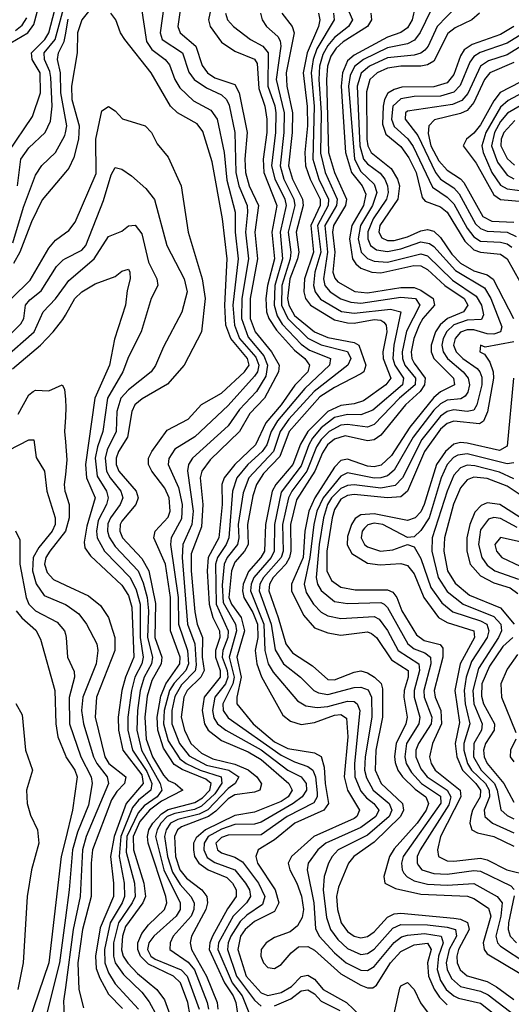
# Model space of a CAD drawing. Header units: inches. Extents: x 501365 to 657855, y 482276 to 547543.
# Tile 673 of 957: x 589862 to 591343, y 530965 to 533930. Entities that reach past the tile are written whole.
import ezdxf

# ---------------------------------------------------------------- set-up
doc = ezdxf.new("R2010")
doc.units = ezdxf.units.IN
doc.header["$MEASUREMENT"] = 0
doc.layers.add('A5583', color=7, linetype='Continuous')
doc.layers.add('A5593', color=7, linetype='Continuous')

msp = doc.modelspace()

# ---------------------------------------------------------------- linework, layer by layer
at = {"layer": 'A5583', "color": 5}
for points, elevation in [([(589819.1, 533850), (589886.8, 533890), (589904.7, 533915.3), (589941.6, 534050)], 3220), ([(589827.4, 533530), (589901.4, 533638.6), (589925.6, 533710), (589924.6, 533770), (589900.3, 533810), (589897.6, 533830), (589938.1, 533870), (589950.4, 533890), (589986.8, 534030)], 3180), ([(589856.3, 533430), (589866.2, 533510), (589890, 533544.4), (589939.1, 533590), (589955.6, 533624.4), (589959.8, 533670), (589956.2, 533756.2), (589953.6, 533773.6), (589936.7, 533810), (589936.5, 533830), (589969.5, 533870.5), (590000, 533984.8)], 3160), ([(589850, 533897.3), (589870, 533913.8), (589884.2, 533935.8)], 3240), ([(590000, 533632.7), (589986.3, 533710), (589985.5, 533770), (589976.6, 533810), (589979.4, 533830), (589996.1, 533863.9), (590000, 533884.9)], 3140), ([(589842, 533258), (589874.3, 533365.7), (589910, 533462.1), (589929.5, 533490.5), (589970.4, 533529.6), (589998.6, 533581.4), (590000, 533588.9)], 3140), ([(590000, 533470.5), (589930, 533387.5), (589898.3, 533321.7), (589863.2, 533230), (589843.9, 533196.1)], 3120), ([(589838, 533090), (589894.2, 533145.8), (589950, 533242), (589970, 533266.2), (590000, 533287.8)], 3080), ([(589810, 532958), (589866.2, 533013.8), (589874.7, 533030), (589879.9, 533070), (589893.4, 533086.6), (589927, 533113), (589972.9, 533187.1), (589992.9, 533207.1), (590000, 533210.7)], 3060), ([(589814.6, 532910), (589905.9, 532990), (589933.4, 533050), (589970, 533089), (590000, 533130.7)], 3040), ([(589841.1, 532878.9), (589925.3, 532950), (589963.6, 532990), (589992.5, 533027.5), (590000, 533040.5)], 3020), ([(589857.6, 532742.4), (589890, 532800.1), (589903.2, 532810), (589910, 532814.2), (589950, 532812.2), (589990, 532830.2), (589997.8, 532817.8), (590000, 532786.7)], 2980), ([(590000, 532733.3), (589997.3, 532690), (590000, 532658.6)], 2980), ([(589830, 532633.2), (589890, 532665.2), (589905.2, 532665.2), (589911.6, 532611.6), (589937.6, 532570), (589944.6, 532510), (589969.7, 532430), (589968.9, 532410), (589960, 532390), (589919.9, 532340.1), (589902.9, 532310), (589901.5, 532270), (589911.6, 532231.6), (589936.1, 532196.1), (590000, 532168.5)], 2960), ([(590000, 532559.9), (589996.9, 532530), (589998.6, 532510), (590000, 532505.6)], 2980), ([(589850, 532390.4), (589863.3, 532363.4), (589862.9, 532290), (589881.6, 532190), (589890, 532170.1), (589910, 532150.1), (589975.8, 532115.8), (589997, 532090), (590000, 532079.5)], 2940), ([(590000, 532389.3), (589953.3, 532330), (589941.7, 532310), (589937.6, 532290), (589944.9, 532264.9), (589963.9, 532243.9), (590000, 532227.3)], 2980), ([(589852.1, 532150), (589868.9, 532128.9), (589911.3, 532091.3), (589924.9, 532064.9), (589968.1, 531910), (589971.4, 531810), (589977.5, 531770), (590000, 531714.1)], 2920), ([(589850.6, 531870.6), (589870, 531836.4), (589880.1, 531730), (589901.1, 531670), (589882.5, 531610), (589885, 531570), (589894.8, 531534.8), (589916.5, 531490), (589920.1, 531450), (589898.3, 531370), (589884.5, 531290), (589873.3, 531090), (589856.8, 531010)], 2880), ([(590000, 531461.6), (589987.5, 531410), (589950.2, 531090), (589889.5, 530910), (589884.8, 530884.8), (589891.4, 530851.4), (589910, 530833.6), (589950, 530815.1), (590000, 530803.4)], 2920), ([(590000, 531225.5), (589982.2, 531090), (589936.7, 530910), (589938.1, 530890), (589950.1, 530870), (589986.7, 530846.7), (590000, 530843.3)], 2940), ([(590000, 531015.4), (589994.4, 530974.4), (589996.2, 530930), (590000, 530914.9)], 2960)]:
    msp.add_lwpolyline(points, dxfattribs=dict(at, elevation=elevation))
at = {"layer": 'A5593', "color": 5}
for points, elevation in [([(590456.1, 534050), (590431, 533930), (590436.4, 533910), (590470, 533862.4), (590510, 533834.9), (590570, 533811.1), (590577.6, 533797.6), (590583, 533723), (590600.2, 533670), (590606.9, 533630), (590606.7, 533590), (590595.6, 533510), (590597.9, 533470), (590637.2, 533370), (590622.2, 533290), (590630, 533210), (590608.6, 533130), (590603.8, 533090), (590606, 533050), (590612.7, 533030), (590635.3, 532995.3), (590690, 532934.8), (590720.8, 532910), (590734.9, 532890), (590730, 532870), (590690.6, 532829.4), (590649.7, 532770.3), (590604.1, 532715.9), (590572.8, 532650), (590509.9, 532590.1), (590478, 532550), (590471.6, 532530), (590472.5, 532470), (590462.3, 532370), (590429.6, 532310), (590426.6, 532270), (590433.4, 532170), (590444.1, 532130), (590464.3, 532090), (590465.2, 532070), (590452.6, 532030), (590451.8, 532010), (590465.7, 531970), (590466.3, 531950), (590418.4, 531890), (590412.4, 531850), (590419.1, 531810), (590430.3, 531790), (590470, 531759.7), (590550, 531725.6), (590590, 531701.8), (590672.9, 531630), (590683.1, 531610), (590670.8, 531590), (590650, 531575.2), (590570, 531543.8), (590510, 531533.6), (590422.2, 531490), (590393.4, 531466.6), (590386.2, 531450), (590385.4, 531430), (590388.9, 531410), (590401.6, 531390), (590430, 531370.2), (590486.4, 531346.4), (590503.1, 531330), (590514.2, 531310), (590514, 531290), (590487.8, 531252.2), (590443.5, 531170), (590434.9, 531150), (590433.4, 531130), (590479.6, 531030), (590505.1, 530990), (590513.7, 530970), (590522.1, 530910)], 3220), ([(590356.1, 534030), (590339.1, 533910), (590345.7, 533890), (590392.6, 533850), (590411.6, 533791.6), (590428.3, 533770), (590450, 533755.4), (590510, 533734.6), (590523.8, 533710), (590547.4, 533590), (590540.9, 533510), (590542.9, 533470), (590553.7, 533430), (590581.2, 533370), (590570.2, 533290), (590578.1, 533210), (590556.3, 533090), (590556.4, 533030), (590571.5, 532990), (590620.3, 532930), (590643.4, 532890), (590641.9, 532870), (590599.3, 532790), (590555.8, 532744.2), (590524.3, 532690), (590435.8, 532604.2), (590411.2, 532570), (590406.2, 532550), (590413.7, 532470), (590410, 532403.1), (590378.8, 532321.2), (590378.9, 532270), (590390, 532146.9), (590396.7, 532110), (590413.3, 532070), (590412.1, 532010), (590418.3, 531970), (590407.9, 531950), (590367, 531910), (590356.7, 531890), (590349, 531830), (590358.4, 531790), (590378.2, 531750), (590410, 531721.6), (590443.7, 531703.7), (590510, 531687.7), (590550, 531670.8), (590576.8, 531650), (590590.9, 531629.1), (590585.3, 531610), (590570, 531603.7), (590510, 531595.8), (590490, 531584.1), (590453.6, 531546.4), (590430.9, 531530), (590350, 531499.5), (590337.3, 531490), (590328.2, 531470), (590331.4, 531410), (590344.9, 531370), (590365.1, 531345.1), (590411, 531310), (590426.3, 531290), (590428, 531270), (590423, 531250), (590379.5, 531170), (590376, 531150), (590379.9, 531130), (590425.4, 531050), (590457.1, 530970), (590459.5, 530950)], 3180), ([(590838.3, 533990), (590864.3, 533930), (590852.2, 533910), (590810, 533876.7), (590790, 533852.2), (590775.2, 533824.8), (590765.3, 533790), (590763.7, 533750), (590770.5, 533650), (590768.2, 533528.2), (590782.6, 533470), (590818.2, 533390), (590816.3, 533370), (590781.5, 533310), (590789.8, 533230), (590776.9, 533150), (590781.7, 533130), (590797.2, 533110), (590830, 533089.6), (590859.2, 533079.2), (590890, 533076.6), (591010, 533094.6), (591054.4, 533090), (591067.5, 533070), (591027.5, 532992.5), (591014.5, 532930), (591015.1, 532910), (591022.4, 532890), (591054.6, 532850), (591053.4, 532830), (591006.4, 532790), (590930, 532710.6), (590910, 532702.9), (590850, 532710.6), (590830, 532708.8), (590794.7, 532690), (590770, 532665.7), (590756.3, 532643.7), (590726.9, 532570), (590681.7, 532510), (590671.6, 532490), (590654.3, 532410), (590655.7, 532330), (590650, 532310.3), (590596.2, 532250), (590585.7, 532230), (590583.6, 532210), (590619.8, 532110), (590632, 532032), (590656.4, 531990), (590707.8, 531950), (590748.1, 531910), (590762.7, 531902.7), (590790, 531897.7), (590870, 531919.1), (590890, 531919.5), (590911.7, 531911.7), (590921.9, 531890), (590922.4, 531830), (590902.6, 531710), (590900.7, 531670), (590906.6, 531646.6), (590927.3, 531610), (590975.5, 531570), (590983.3, 531550), (590974.9, 531530), (590910, 531474.6), (590821.7, 531430), (590803.4, 531410), (590792.8, 531390), (590779.4, 531350), (590776.6, 531310), (590786.7, 531226.7), (590798.6, 531190), (590820.4, 531160.4), (590850, 531132.7), (590890, 531114.4), (590910, 531117.5), (590930, 531131.3), (590986.2, 531193.8), (591010, 531205.1), (591090, 531204), (591150, 531197.5), (591174.7, 531190), (591177.4, 531170), (591156, 531130), (591146.8, 531090), (591149.7, 531069.7), (591162.7, 531042.7), (591190, 531018.5), (591250, 531004.7), (591273.6, 530993.6), (591350, 530933.9)], 3360), ([(591115.4, 533990), (591068.4, 533891.6), (591051.8, 533868.2), (591030, 533857), (590970, 533845.5), (590898.2, 533810), (590871.1, 533788.9), (590857.8, 533762.2), (590852.6, 533730), (590870.3, 533510.3), (590890, 533473.2), (590930, 533434.7), (590937.6, 533410), (590925.1, 533370), (590889.2, 533310), (590881.5, 533270), (590890.9, 533230), (590910, 533210.9), (590930, 533202.4), (590970, 533199.8), (591070, 533225), (591090, 533218.7), (591166.1, 533146.1), (591237.4, 533097.4), (591253.1, 533070), (591258.8, 533041.2), (591252.8, 533027.2), (591210, 533024.7), (591170, 533011), (591148.7, 532991.3), (591137.3, 532970), (591133.3, 532950), (591137.2, 532930), (591151.1, 532910), (591197.9, 532870), (591213, 532850), (591216.7, 532830), (591212.1, 532807.9), (591204, 532796), (591191.3, 532788.7), (591150, 532784.5), (591130, 532773.3), (591110, 532754.6), (591047.4, 532672.6), (590990, 532573.9), (590970, 532556.6), (590950, 532550.1), (590930, 532549.8), (590850, 532565.9), (590830, 532554.9), (590776.2, 532490), (590757.3, 532450), (590748.1, 532410), (590736.5, 532310), (590719.3, 532230), (590725.2, 532205.2), (590747, 532170), (590770, 532145.8), (590790, 532134.6), (590830, 532126.4), (590930, 532133.2), (590945.1, 532125.1), (590970, 532090.1), (591002.4, 532030), (591064.4, 531990), (591066.7, 531970), (591050.2, 531910), (591049.9, 531890), (591067.8, 531830), (591064.5, 531810), (591027, 531750), (591022, 531710), (591026.7, 531690), (591042.5, 531662.5), (591072.5, 531630), (591130, 531591.4), (591130.5, 531570.5), (591016.8, 531410), (591012.2, 531390), (591014.1, 531370), (591019.7, 531359.7), (591028.8, 531348.8), (591050, 531336.9), (591090, 531326.3), (591150, 531323.6), (591230, 531328.7), (591300.3, 531290), (591315.4, 531270), (591311.5, 531230), (591295.9, 531170), (591301.5, 531150), (591310, 531140.4), (591390, 531087.3)], 3440), ([(590070, 533955.1), (590050, 533929.4), (590036.6, 533890), (590035.3, 533830), (590018.6, 533730), (590019.7, 533690), (590042, 533610), (590039.5, 533570), (590025.2, 533514.8), (590010, 533482.4), (590000, 533470.5)], 3120), ([(590227.8, 533970), (590244.6, 533864.6), (590260.7, 533840.7), (590300.5, 533810), (590313.9, 533793.9), (590329.7, 533749.7), (590344.3, 533724.3), (590385.6, 533685.6), (590437.7, 533657.7), (590457.3, 533630), (590477.9, 533530), (590486.5, 533446.5), (590511.7, 533350), (590511.6, 533290), (590520.7, 533210), (590504.6, 533070), (590508.9, 533010), (590524.4, 532970), (590573.9, 532913.9), (590582.6, 532890), (590578.5, 532870), (590570, 532856.8), (590490, 532768.6), (590390, 532673.4), (590330, 532636.9), (590311.8, 532608.2), (590309.8, 532590), (590340.8, 532520.8), (590352.2, 532470), (590350, 532426.7), (590318.7, 532370), (590316.9, 532350), (590340.1, 532190), (590341, 532110), (590368.1, 532030), (590371, 531990), (590362.8, 531970), (590327.7, 531932.3), (590313.9, 531910), (590297.4, 531850), (590295.7, 531810), (590310, 531758.1), (590344.4, 531704.4), (590363.9, 531690), (590406.3, 531670), (590469.5, 531650), (590471.3, 531631.3), (590450, 531598.5), (590410, 531561.6), (590388.9, 531551.1), (590330, 531539.9), (590306.9, 531530), (590287.4, 531510), (590276.2, 531490), (590271.9, 531470), (590296.7, 531370), (590346.1, 531270), (590346.1, 531250), (590333.4, 531230), (590266.2, 531170), (590251.3, 531150), (590247, 531130), (590257.7, 531110), (590270, 531100.4), (590348.5, 531068.5), (590367.1, 531050), (590403.3, 530950)], 3140), ([(590297, 533970), (590285.9, 533890), (590291.7, 533870), (590353, 533830), (590371.7, 533771.7), (590388.1, 533750), (590424.7, 533724.7), (590470, 533703.6), (590485.1, 533690), (590492.9, 533672.9), (590510.2, 533590), (590513.7, 533470), (590522.7, 533430), (590547, 533370), (590548.4, 533350), (590542, 533290), (590551, 533210), (590531.6, 533090), (590530.8, 533030), (590550, 532973.6), (590597.9, 532917.9), (590608.7, 532890), (590603.2, 532856.8), (590575.8, 532810), (590524, 532756), (590490, 532707.1), (590382.9, 532610), (590370.6, 532590), (590368.2, 532571.8), (590384.4, 532450), (590380.4, 532410), (590353.8, 532350), (590351.8, 532310), (590368.2, 532110), (590389.5, 532050), (590393.9, 531986.1), (590391.1, 531968.9), (590350, 531926.6), (590330, 531891.8), (590321.1, 531850), (590320.8, 531810), (590344, 531750), (590373.1, 531713.1), (590424.8, 531684.8), (590491.8, 531670), (590522, 531650), (590511.2, 531630), (590490, 531614.6), (590429, 531551), (590402.9, 531537.1), (590338.9, 531521.1), (590317, 531510), (590303.3, 531490), (590298.7, 531470), (590308, 531410), (590322.7, 531362.7), (590345.6, 531325.6), (590378.1, 531290), (590387.6, 531270), (590386.8, 531250), (590378.5, 531230), (590324.8, 531170), (590315.4, 531150), (590314.7, 531130), (590370, 531091.6), (590388.6, 531068.6), (590427.5, 530970), (590431.3, 530950)], 3160), ([(591053.3, 533970), (591044.7, 533930), (591030, 533905.9), (591010, 533891.6), (590970, 533877.8), (590870, 533823.6), (590850, 533806), (590834.2, 533770), (590830.1, 533730), (590843.6, 533530), (590861.6, 533470), (590893.4, 533430), (590904.8, 533404.8), (590897.9, 533370), (590862.2, 533310), (590855.3, 533270), (590865.1, 533210), (590874.6, 533194.6), (590890, 533182.1), (590922.7, 533170), (590950, 533168), (591049.6, 533189.6), (591070, 533188.4), (591090, 533177.9), (591142.2, 533130), (591201.2, 533090), (591212.3, 533070), (591198.8, 533050), (591150.8, 533030), (591128.8, 533011.2), (591115, 532990), (591101.8, 532950), (591101.7, 532930), (591109.7, 532910), (591169.1, 532850), (591171.8, 532830), (591130, 532809.4), (591110, 532792.4), (591037.3, 532702.7), (590982, 532618), (590951.1, 532588.9), (590930, 532583.2), (590910, 532585.5), (590850, 532607), (590830, 532602.2), (590810, 532582.7), (590751.2, 532490), (590733.2, 532450), (590720.6, 532390), (590716.5, 532310), (590681.2, 532230), (590681.1, 532210), (590717, 532137), (590750, 532098.8), (590790, 532083.3), (590830, 532076.4), (590910, 532086.8), (590922, 532082), (590936.9, 532070), (590981.8, 532001.8), (591032.3, 531970), (591032.6, 531950), (591020.1, 531910), (591019.2, 531890), (591029.2, 531830), (591025.4, 531810), (590996.2, 531750), (590991, 531711), (590993, 531693), (591001.4, 531670), (591015, 531650), (591053.1, 531613.1), (591085.3, 531590), (591093.7, 531570), (591086.7, 531550), (591059.4, 531510), (590990, 531433.4), (590975.9, 531410), (590958.7, 531350), (590962.1, 531330), (590993.8, 531313.8), (591070, 531296.3), (591210.5, 531290.5), (591230, 531283.5), (591274.3, 531254.3), (591281.6, 531230), (591258.4, 531150), (591261.1, 531130), (591270, 531117.1), (591370, 531057.4)], 3420), ([(591177.6, 533970), (591119.2, 533910), (591092.5, 533850), (591082.1, 533837.9), (591070, 533828.7), (591050, 533822.9), (590970, 533814.7), (590916.1, 533790), (590891.2, 533768.8), (590878.6, 533730), (590886.4, 533550), (590897.9, 533510), (590910, 533495.7), (590947.9, 533467.9), (590962.1, 533450), (590970.4, 533430), (590972.2, 533410), (590967, 533390), (590926.7, 533330), (590911.1, 533291.1), (590910.6, 533270), (590918.8, 533250), (590936.5, 533236.5), (590970, 533232), (591010, 533240.2), (591070, 533260.7), (591096.3, 533256.3), (591110, 533247.3), (591174.3, 533174.3), (591262.5, 533122.5), (591281.5, 533090), (591314.5, 533005.5), (591310.7, 532990), (591290, 532983.1), (591270, 532984.3), (591230, 532996.2), (591210, 532996.4), (591190, 532988.7), (591173.4, 532970), (591169.1, 532950), (591177.2, 532930), (591197.1, 532910), (591239.6, 532879.6), (591248.5, 532870), (591253.8, 532853.8), (591253.6, 532830), (591239.5, 532770), (591230, 532754.5), (591210, 532749.8), (591170, 532754.9), (591150, 532749.8), (591130, 532736.1), (591073.9, 532666.1), (591015.2, 532550), (590993.1, 532526.9), (590950, 532519.4), (590870, 532529.2), (590850, 532527.5), (590830, 532518.2), (590801.8, 532490), (590789.5, 532470), (590777.6, 532430), (590764, 532350), (590754.9, 532250), (590759.6, 532230), (590770.7, 532210.7), (590810, 532178.4), (590850, 532172.2), (590950, 532175.2), (590959.7, 532170), (590970, 532160.3), (591030.8, 532050.8), (591050, 532035.8), (591082.9, 532022.9), (591099.1, 532010), (591100.1, 531990), (591079.7, 531910), (591080.8, 531890), (591103.9, 531830), (591101.3, 531810), (591062.9, 531750), (591055.7, 531730), (591055.2, 531710), (591070, 531673.8), (591089.7, 531650), (591149.8, 531610), (591161.1, 531590), (591154.4, 531565.6), (591068.1, 531430), (591059.5, 531410), (591058.9, 531390), (591062.9, 531382.9), (591073.7, 531370), (591110, 531358.9), (591150, 531357.1), (591230, 531368.3), (591250, 531365.5), (591341.4, 531321.4), (591351.1, 531311.1)], 3460), ([(590000, 533884.9), (590008.6, 533931.4)], 3140), ([(590376.2, 530930), (590369.2, 530970), (590346.3, 531030), (590325.6, 531050), (590250, 531085.6), (590226.7, 531110), (590218.3, 531130), (590218.7, 531150), (590230, 531178.1), (590250, 531204.2), (590298.9, 531250), (590305.9, 531270), (590302.8, 531290), (590249.5, 531450), (590246.9, 531470), (590251.7, 531490), (590263.7, 531510), (590290, 531538.7), (590310, 531551.6), (590390, 531572.2), (590412.9, 531587.1), (590435.1, 531610), (590439.3, 531630), (590422.9, 531642.9), (590351.8, 531671.8), (590327.2, 531687.2), (590295.8, 531735.8), (590278.6, 531790), (590276.1, 531830), (590287.2, 531892.8), (590302.8, 531930), (590344.3, 531990), (590346, 532010), (590316.3, 532090), (590316.5, 532190), (590301.5, 532290), (590266.6, 532370), (590270.1, 532390), (590310, 532431.9), (590315.3, 532450), (590312.2, 532490), (590299.1, 532519.1), (590260.2, 532570), (590250.6, 532590), (590250.7, 532610), (590259.9, 532630), (590306.5, 532693.5), (590370, 532727.5), (590410, 532771.4), (590470, 532805.6), (590539.9, 532870), (590553.1, 532890), (590548.7, 532910), (590498.6, 532970), (590483.5, 533010), (590480.1, 533070), (590486.8, 533210), (590473.6, 533330), (590441.7, 533501.7), (590413.6, 533593.6), (590396.4, 533616.4), (590337.6, 533650), (590317.1, 533670), (590258.3, 533770), (590178.6, 533870), (590166.2, 533890), (590152.1, 533930), (590136.8, 533950)], 3120), ([(590482.4, 533950), (590488.6, 533930), (590506.5, 533910), (590557.6, 533870), (590595, 533850), (590611, 533830), (590609.7, 533730), (590630.7, 533670.7), (590633.8, 533650), (590633.2, 533590), (590621.2, 533490), (590630.6, 533450.6), (590661, 533390), (590664.9, 533370), (590647.2, 533290), (590654.2, 533210), (590631.1, 533130), (590628.5, 533070), (590638.2, 533038.2), (590653.3, 533013.3), (590710, 532952.5), (590735.3, 532935.3), (590798.3, 532910), (590795.7, 532890), (590721.1, 532818.9), (590638.3, 532721.7), (590619.9, 532690), (590607.1, 532650), (590593.1, 532630), (590549.5, 532590), (590516.3, 532550), (590503.3, 532510), (590492.1, 532370), (590484.3, 532350), (590457.8, 532310), (590452.1, 532290), (590454.5, 532170), (590490.7, 532090), (590489.3, 532070), (590473.8, 532030), (590472.4, 532010), (590486.8, 531970), (590489.1, 531950), (590482.1, 531930), (590450.1, 531889.9), (590442.8, 531850), (590447.2, 531827.2), (590457.8, 531810), (590483.3, 531790), (590590, 531731.5), (590669.9, 531670.1), (590709.7, 531649.7), (590724.9, 531630), (590725.9, 531610), (590713.3, 531590), (590685.6, 531570), (590590, 531513.9), (590570, 531507.3), (590510, 531506.3), (590470, 531492.7), (590429.9, 531470), (590417.6, 531450), (590417.1, 531430), (590427.5, 531407.5), (590450, 531392.3), (590510, 531369.4), (590542.9, 531330), (590554.6, 531310), (590557.7, 531290), (590545.7, 531270), (590505.3, 531230), (590461.5, 531150), (590459.1, 531130), (590502.4, 531030), (590532.9, 530990), (590554.8, 530934.8)], 3240), ([(590587.8, 533950), (590593.1, 533930), (590605.3, 533910), (590639.8, 533879.8), (590646.8, 533866.8), (590648.6, 533850), (590635.2, 533750), (590659.2, 533650), (590658.1, 533590), (590646.5, 533490), (590657.7, 533450), (590688.1, 533390), (590691, 533370), (590671.3, 533290), (590678.7, 533230), (590677.1, 533210), (590651.7, 533130), (590650.8, 533070.8), (590669.7, 533029.7), (590730, 532970.9), (590770, 532951), (590850, 532931.2), (590860, 532910), (590850.7, 532890), (590749.6, 532810.4), (590672.8, 532727.2), (590647.1, 532690), (590626.9, 532630), (590552.9, 532550), (590535.1, 532504.9), (590520.8, 532410), (590522.7, 532370), (590518.1, 532350), (590487.5, 532310), (590478.7, 532290), (590472.5, 532227.5), (590474.9, 532174.9), (590512.6, 532110), (590515.8, 532090), (590493.4, 532010), (590508.7, 531950), (590504.6, 531930), (590473.9, 531870), (590475.1, 531850), (590490, 531827.7), (590650, 531715.5), (590690, 531694.6), (590730, 531680.9), (590745.1, 531670), (590753.6, 531650), (590758, 531602), (590757.9, 531590), (590747.9, 531572.1), (590668.4, 531530), (590590, 531475), (590490, 531474.4), (590470, 531467.5), (590453, 531450), (590458, 531430), (590470, 531420.7), (590510, 531407.8), (590533.9, 531393.9), (590581.3, 531330), (590600.5, 531290), (590594.1, 531265.9), (590546.5, 531233.5), (590526, 531214), (590498.5, 531170), (590490, 531150), (590488, 531130), (590515.8, 531050), (590570, 530977.8), (590590, 530959)], 3260), ([(590652.2, 533950), (590683.3, 533910), (590688.9, 533890), (590664.5, 533770), (590666.7, 533730), (590683.5, 533650), (590682.5, 533590), (590672.2, 533490), (590684, 533450), (590714.1, 533390), (590716.2, 533370), (590695.3, 533290), (590702.8, 533230), (590699.3, 533210), (590675.6, 533150), (590668.6, 533090), (590672.6, 533070), (590690, 533039), (590750, 532990), (590790, 532972.7), (590870, 532957.6), (590883.2, 532950), (590904.9, 532890), (590898.3, 532870), (590890, 532863.2), (590810, 532822.7), (590765.9, 532794.1), (590673.8, 532690), (590645.5, 532614.5), (590596.3, 532563.7), (590575.1, 532530), (590564.2, 532495.8), (590548.1, 532410), (590550.3, 532350), (590539.8, 532330), (590510, 532296), (590499.8, 532270), (590492.7, 532190), (590499.8, 532170), (590529.7, 532129.7), (590539.3, 532090), (590516.4, 532010), (590529.5, 531950), (590516.5, 531890), (590516.8, 531870), (590565.5, 531810), (590630, 531755.8), (590670, 531735.2), (590750, 531722.2), (590770, 531711.1), (590779.3, 531679.3), (590782, 531630), (590792, 531570), (590777.9, 531550), (590690.6, 531510), (590630, 531460), (590580.5, 531430), (590573.1, 531410), (590578.6, 531390), (590631.6, 531310), (590642.5, 531270), (590630, 531244.5), (590570, 531214.1), (590541.5, 531190), (590527.6, 531170), (590519.4, 531130), (590544.8, 531050), (590590, 530999.9), (590610, 530991.8), (590650, 531000.7), (590681.2, 531018.9), (590710, 531048.9), (590730, 531052.2), (590750, 531040.6), (590775.9, 531010), (590846.6, 530970), (590909.9, 530909.9)], 3280), ([(590762, 533950), (590766.2, 533930), (590762, 533910), (590727.8, 533830), (590716.3, 533770), (590728.6, 533668.6), (590728.7, 533610), (590721.2, 533530), (590723.1, 533490), (590736.7, 533450), (590766.9, 533390), (590767.3, 533370), (590739.2, 533310), (590747.4, 533230), (590719.7, 533150), (590718.3, 533110), (590723.6, 533090), (590738.2, 533070), (590810, 533026.6), (590850, 533016.9), (590870, 533016.5), (590930, 533027.3), (590950, 533024.8), (590958.9, 533018.9), (590965.9, 533010), (590968.1, 532990), (590955.8, 532930), (590956.5, 532910), (590979.7, 532850), (590965, 532830), (590897.4, 532782.7), (590870, 532773.6), (590830, 532768.3), (590790, 532750.6), (590730.1, 532689.9), (590707.8, 532652.2), (590685.2, 532590), (590633.7, 532530), (590622.7, 532510), (590602.9, 532410), (590599.7, 532330), (590588.7, 532310), (590551.7, 532268.3), (590535.4, 532230), (590533.2, 532210), (590537.9, 532190), (590564.8, 532144.8), (590578.1, 532110), (590579.1, 532070), (590571.8, 532030), (590576.3, 531990), (590590.8, 531950.8), (590655.3, 531835.3), (590677.5, 531817.5), (590710, 531807.9), (590750, 531813.2), (590810, 531835.8), (590830, 531837.6), (590846.3, 531826.3), (590850.2, 531770.2), (590840, 531650), (590849.8, 531609.8), (590885.7, 531550), (590877.9, 531530), (590870, 531524.4), (590748.4, 531470), (590681.1, 531410), (590671.2, 531390), (590675.5, 531370), (590697.5, 531330), (590710.6, 531290.6), (590717.1, 531250), (590713.2, 531226.8), (590698.7, 531201.3), (590676.9, 531183.1), (590630, 531165.7), (590604.6, 531150), (590589.7, 531130.3), (590588.8, 531110), (590597.1, 531090), (590610, 531076.1), (590630, 531072.5), (590650, 531084.3), (590680.1, 531119.9), (590702.3, 531137.7), (590730, 531138.5), (590750, 531128.4), (590830, 531056.3), (590890, 531022.5), (590910, 531014.1), (590925.4, 531014.6), (590937.3, 531022.7), (590978.9, 531090), (591010, 531124.2), (591050, 531144.2), (591090, 531149.3), (591101.8, 531130), (591090.5, 531090), (591093.7, 531050), (591110.8, 531010.8), (591126.8, 530986.8), (591150, 530963.6)], 3320), ([(590807, 533950), (590809.4, 533930), (590757.3, 533842.7), (590745.7, 533810), (590739.8, 533770), (590749.5, 533670), (590745.2, 533510), (590763.2, 533450), (590792.2, 533390), (590791.5, 533370), (590759.2, 533310), (590768.8, 533230), (590751.3, 533170), (590747.4, 533130), (590752.4, 533110), (590768.4, 533088.4), (590831.5, 533051.5), (590870, 533045.9), (590978.7, 533058.7), (591010.6, 533050.6), (590988.9, 532950), (590985.8, 532910), (590992.4, 532890), (591018.4, 532850), (591014.9, 532830), (590925.8, 532754.2), (590890, 532740.4), (590850, 532741.2), (590810, 532731.8), (590770, 532701), (590744.2, 532670), (590732.7, 532650), (590710, 532586.2), (590650, 532507.1), (590629.5, 532410), (590628.4, 532330), (590619.9, 532310), (590567.5, 532250), (590559, 532230), (590557.1, 532210), (590597.6, 532110), (590600.4, 532030), (590610.2, 531990.2), (590625.4, 531965.4), (590699.1, 531879.1), (590724, 531864), (590758.7, 531858.7), (590790, 531861.6), (590850, 531877.6), (590870, 531876.3), (590878.8, 531870), (590887.2, 531850), (590870.9, 531690), (590871.7, 531650), (590890, 531606.9), (590906.7, 531586.7), (590929, 531570), (590943.5, 531550), (590935.3, 531530), (590890, 531497.8), (590784, 531450), (590760.3, 531430), (590731, 531390), (590727.9, 531370), (590748.2, 531270), (590753.2, 531193.2), (590764.4, 531170), (590810, 531119.8), (590845.3, 531090), (590890, 531067.3), (590910, 531066.5), (590930, 531078.5), (590990, 531150.8), (591012.4, 531167.7), (591030, 531173.5), (591081.7, 531178.3), (591132, 531170), (591138, 531150), (591123.9, 531110), (591119.3, 531070), (591130, 531036.5), (591146.6, 531010), (591169.8, 530990), (591183.8, 530983.8), (591250, 530968.6), (591327.5, 530907.5)], 3340), ([(590919.7, 533950), (590921.8, 533930), (590909.3, 533910), (590836.8, 533863.2), (590815.6, 533844.4), (590799.7, 533820.3), (590789.3, 533790), (590786.3, 533750), (590792.7, 533530), (590810, 533470.1), (590846.3, 533390), (590843.1, 533370), (590807, 533310), (590804.5, 533290), (590811, 533230), (590805.9, 533170), (590811.4, 533151.4), (590820.6, 533140.6), (590871.9, 533111.9), (590910, 533107.6), (591010, 533123.5), (591050, 533123.3), (591070, 533115.8), (591107.1, 533090), (591111.7, 533070), (591076.9, 533030), (591065.4, 533010), (591049.7, 532970), (591041.6, 532930), (591043.3, 532910), (591050, 532896.1), (591083, 532850), (591081.3, 532830), (591068.2, 532810), (591024, 532770), (590950, 532678.8), (590930, 532665), (590910, 532661.3), (590842.7, 532677.3), (590810, 532667.1), (590789.7, 532650), (590774.2, 532625.8), (590751.5, 532570), (590696.4, 532483.6), (590677.5, 532410), (590679, 532330), (590675.4, 532310), (590664.3, 532290), (590625.8, 532250), (590614.7, 532230), (590612.2, 532210), (590641, 532130), (590663.5, 532050), (590683.6, 532023.6), (590744.1, 531984.1), (590790, 531943.1), (590810, 531941.8), (590870, 531965.4), (590890, 531968.7), (590910, 531963), (590931, 531950), (590951.1, 531931.1), (590955.3, 531915.3), (590954.7, 531830), (590934.4, 531730), (590932.6, 531670), (590951, 531630), (591014.9, 531570), (591018.5, 531550), (591009.2, 531530), (590930, 531453.1), (590868.9, 531410), (590852.4, 531390), (590822.5, 531317.5), (590816.8, 531290), (590819.3, 531250), (590830.5, 531210), (590850, 531184.4), (590870, 531170.1), (590890, 531164.7), (590910, 531169), (590930, 531182.9), (590970, 531226.9), (590990, 531237.1), (591010, 531239.6), (591170, 531224.2), (591190, 531221.3), (591211.2, 531211.2), (591215.7, 531190), (591183.8, 531130), (591178.4, 531110), (591179.8, 531090), (591188.6, 531068.6), (591210.4, 531050.4), (591270, 531033.2), (591297.9, 531017.9), (591350, 530979.8)], 3380), ([(591247.2, 533950), (591223.8, 533930), (591174.1, 533905.9), (591151.7, 533888.3), (591110, 533805.5), (591090, 533794), (591070, 533790), (591010, 533790.3), (590970, 533783.9), (590938.7, 533770), (590916.6, 533750), (590906.8, 533713.2), (590907.3, 533570), (590910.4, 533550), (590921.2, 533530), (590981.5, 533481.5), (591000.5, 533450), (591006.2, 533430), (591001.6, 533390), (590947.1, 533310), (590944.3, 533290), (590952.8, 533272.8), (590970, 533265.5), (590990, 533265.1), (591030, 533275.8), (591070, 533294.6), (591090, 533298.2), (591110, 533292.8), (591130, 533273.6), (591164.2, 533224.2), (591190, 533196.4), (591230, 533173.9), (591270, 533161.5), (591288.5, 533148.5), (591349.1, 533030)], 3480), ([(591350.7, 533910), (591310, 533885.2), (591225.1, 533854.9), (591201.2, 533838.8), (591190, 533821.6), (591170, 533764.5), (591150, 533740), (591110, 533727.9), (591013.2, 533726.8), (590990, 533720.2), (590971.5, 533708.5), (590961.3, 533690), (590956.9, 533670), (590955.4, 533615.4), (590965.2, 533585.2), (591010, 533548.2), (591034.5, 533514.5), (591056.3, 533470), (591074.8, 533394.8), (591083.2, 533383.2), (591130, 533366.1), (591149.9, 533349.9), (591203, 533263), (591230, 533237.4), (591250, 533230), (591310, 533223.6), (591330, 533210.1), (591387.1, 533107.1)], 3520), ([(591398.6, 533901.4), (591330, 533859), (591249, 533831), (591230, 533819.5), (591217.5, 533802.5), (591188.6, 533731.4), (591170, 533711.5), (591130, 533699.8), (591050, 533698.4), (591010, 533691.5), (590986.4, 533670), (590982.1, 533630), (590990, 533608.5), (591031.3, 533571.3), (591047.7, 533547.7), (591105.8, 533425.8), (591150, 533396), (591170, 533375.9), (591210, 533302.1), (591230, 533275.6), (591250, 533263.4), (591310, 533259.8), (591330, 533255.1), (591344.7, 533244.7)], 3540), ([(591432.8, 533887.2), (591330, 533824.5), (591274, 533806), (591250.3, 533789.7), (591212.2, 533707.8), (591193.8, 533686.2), (591165.3, 533674.7), (591030, 533654.9), (591024.2, 533650), (591023.2, 533630), (591061.6, 533581.6), (591114.7, 533470), (591130, 533450), (591170, 533423.3), (591185.6, 533405.6), (591235.4, 533315.4), (591250, 533301.4), (591270, 533293.3), (591330, 533290.4), (591357.3, 533277.3)], 3560), ([(591350, 533801.4), (591278.6, 533770), (591262, 533750), (591230, 533680.3), (591210, 533656.8), (591190, 533647.1), (591111.9, 533628.1), (591094.2, 533610), (591092.7, 533587.3), (591100.3, 533550), (591124.9, 533504.9), (591150, 533476.9), (591190, 533450.9), (591199.4, 533439.4), (591257.5, 533337.4), (591283.7, 533323.7), (591350, 533320)], 3580), ([(591370, 533741.4), (591309.7, 533710.3), (591290, 533685.4), (591250, 533613.3), (591230, 533587.8), (591207.8, 533570), (591197.5, 533550), (591237.5, 533497.5), (591290, 533402.7), (591310, 533388.1), (591390, 533381.1)], 3620), ([(591390, 533717.1), (591333.6, 533686.4), (591310, 533666.1), (591265.9, 533590), (591254.2, 533550), (591257.6, 533530), (591283.7, 533470), (591310, 533431.8), (591330, 533420.2), (591392.2, 533412.2)], 3640), ([(591407.8, 533692.2), (591331.6, 533648.4), (591310, 533623.4), (591291.8, 533590), (591283.5, 533550), (591300.9, 533500.9), (591330, 533462.3), (591350.3, 533450.3)], 3660), ([(590000, 533287.8), (590010, 533295), (590030, 533320.1), (590092.9, 533467.1), (590091.7, 533570), (590110, 533655.9), (590130, 533668.3), (590150, 533655.8), (590171.9, 533631.9), (590240.2, 533610), (590259.7, 533590), (590276.3, 533556.3), (590310, 533516.5), (590348.9, 533430), (590370.1, 533289.9), (590412.2, 533150), (590421.4, 533090), (590410.1, 532989.9), (590357.7, 532890), (590307.6, 532832.4), (590231.5, 532788.5), (590209.5, 532770), (590199.8, 532750), (590186.9, 532673.1), (590160.2, 532630), (590153, 532610), (590153, 532590), (590160.8, 532570), (590213.2, 532510), (590219, 532490), (590212.4, 532470), (590170, 532420.1), (590164.7, 532410), (590163.8, 532390), (590172, 532370), (590230, 532307.2), (590251.7, 532270), (590271.6, 532171.6), (590269.9, 532069.9), (590290.7, 532010), (590288.7, 531990), (590260.4, 531939.6), (590246.8, 531893.2), (590239.4, 531830), (590243, 531763), (590262, 531710), (590295.1, 531655.1), (590310, 531639.2), (590331.1, 531630), (590354.2, 531610), (590290, 531577.1), (590252.9, 531550), (590224.3, 531515.7), (590203.8, 531470), (590204.9, 531430), (590235.8, 531330), (590241.5, 531290), (590233.5, 531270), (590180.8, 531199.2), (590172.1, 531170), (590169.3, 531129.4), (590174.4, 531110), (590188.4, 531088.4), (590217.7, 531057.7), (590275.7, 531010), (590298.2, 530978.2), (590314.7, 530934.7)], 3080), ([(590000, 533588.9), (590004, 533610), (590000, 533632.7)], 3140), ([(591353.1, 533626.9), (591320.3, 533590), (591312.1, 533570), (591311.2, 533550), (591330, 533511.7), (591352.4, 533492.4)], 3680), ([(590000, 533210.7), (590050, 533236), (590061.9, 533250), (590114.7, 533385.3), (590137.6, 533462.4), (590150, 533485), (590170, 533480.1), (590199.4, 533459.4), (590241.9, 533421.9), (590268.7, 533388.7), (590305.4, 533250), (590357.9, 533150), (590366.3, 533110), (590350.6, 533049.4), (590295.2, 532944.8), (590271.1, 532888.9), (590258.3, 532870), (590190, 532814.9), (590167.4, 532790), (590154.8, 532750), (590152.9, 532690), (590125.5, 532634.5), (590119.5, 532610), (590123.8, 532570), (590134.6, 532550), (590167.5, 532510), (590173.2, 532490), (590165.4, 532470), (590135.7, 532430), (590128.3, 532411.7), (590126.8, 532390), (590131.8, 532371.8), (590150, 532343.2), (590219.4, 532270), (590234.6, 532234.6), (590246.1, 532190), (590250, 532150), (590247.7, 532070), (590262.1, 532010), (590259.2, 531990), (590237.3, 531950), (590225.4, 531910), (590217.5, 531850), (590215.6, 531790), (590229, 531730), (590285.6, 531630), (590290.3, 531610), (590276, 531590), (590237.2, 531562.8), (590218.8, 531541.2), (590185.2, 531470), (590183.5, 531423.5), (590208.6, 531330), (590210.2, 531290), (590201.3, 531270), (590159.7, 531210), (590145, 531150), (590144.5, 531110), (590150.4, 531090), (590174.7, 531054.7), (590230, 531001.2), (590252.8, 530972.8), (590275.3, 530930)], 3060), ([(590000, 533130.7), (590010, 533144.6), (590086.9, 533210), (590130, 533277), (590170, 533293.6), (590190, 533309.5), (590210, 533311.1), (590230, 533284.8), (590250, 533200.2), (590275.9, 533150), (590278.7, 533130), (590258.1, 533090), (590228, 532990), (590190, 532915), (590172.8, 532870), (590126.5, 532790), (590112.7, 532690), (590096.3, 532643.7), (590089.7, 532610), (590095.6, 532555.6), (590123.5, 532510), (590129.4, 532490), (590123.7, 532470), (590098.5, 532421.5), (590093.5, 532390), (590095.5, 532370), (590117.5, 532330), (590194.8, 532250), (590213.5, 532213.5), (590224.9, 532170), (590225.2, 532070), (590234.3, 532010), (590229.9, 531990), (590209.7, 531950), (590198.8, 531910), (590188.5, 531830), (590188.2, 531790), (590202.5, 531730), (590245.6, 531665.6), (590260.4, 531630), (590257.3, 531610), (590220.2, 531579.8), (590202.6, 531557.4), (590167, 531470), (590161.8, 531410), (590177.1, 531330), (590177.8, 531290), (590170.6, 531270), (590135.1, 531210), (590117.9, 531130), (590118.9, 531090), (590130, 531060.1), (590150, 531026.6), (590219.8, 530950)], 3040), ([(590000, 533040.5), (590028.8, 533090), (590050, 533110.5), (590090, 533134.8), (590150, 533156.8), (590170, 533172.7), (590190, 533178.5), (590194.2, 533170), (590195, 533150), (590185.8, 533114.2), (590181.5, 533070), (590147.5, 532967.5), (590132.7, 532890), (590088.9, 532790), (590060.4, 532590), (590063.8, 532550), (590090, 532490), (590064.9, 532404.9), (590057, 532357), (590059.1, 532339.1), (590075.7, 532315.7), (590170, 532226.7), (590190, 532195.9), (590200.4, 532160.4), (590206.4, 532010), (590181.1, 531950), (590170, 531910), (590159.2, 531830), (590160, 531790), (590173.3, 531730), (590230, 531655.7), (590234.5, 531630), (590182.9, 531570), (590147.4, 531470), (590135.9, 531410), (590145.1, 531330), (590144.7, 531290), (590105.2, 531194.8), (590090.9, 531110), (590093.1, 531073.1), (590103.6, 531043.6), (590130, 530995.2), (590172.1, 530952.1)], 3020), ([(591350, 532959.5), (591264.2, 532944.2), (591250.4, 532949.6), (591248, 532930), (591262.4, 532922.4), (591278.5, 532898.5), (591288.1, 532870), (591289.4, 532850), (591270.8, 532749.2), (591259.2, 532720.8), (591246.8, 532713.2), (591170, 532721.2), (591150, 532713.6), (591130, 532696.8), (591081.9, 532630), (591030.6, 532510), (591010, 532493.1), (590970.2, 532489.8), (590870, 532500), (590850, 532497.4), (590830, 532485.6), (590810, 532454.9), (590803.4, 532430), (590787.1, 532330), (590787.1, 532270), (590801.5, 532241.5), (590830, 532220.7), (590872.9, 532212.9), (590970, 532213.3), (590985.6, 532205.6), (590998.3, 532190), (591013.2, 532150), (591057.7, 532077.7), (591080.7, 532060.7), (591128.2, 532048.2), (591137, 532037), (591136.4, 532010), (591110.4, 531910), (591113.3, 531890), (591130.4, 531850), (591132.9, 531810), (591105.4, 531750), (591096.7, 531710), (591101.1, 531690), (591113.3, 531670), (591189.1, 531610), (591190.4, 531590), (591129.8, 531469.8), (591120.7, 531430), (591123.9, 531410), (591150, 531397), (591170, 531395.5), (591250, 531404.6), (591270, 531399.5), (591329.4, 531369.4), (591394.3, 531354.3)], 3480), ([(591349.9, 532850), (591330, 532645.4), (591307.2, 532632.8), (591210, 532655), (591190, 532656.5), (591170, 532651.4), (591144.3, 532630), (591117.6, 532590), (591080.7, 532470), (591070, 532448.2), (591053.3, 532430), (591030, 532421.8), (590930, 532442.1), (590890, 532439), (590872.4, 532427.6), (590861.6, 532410), (590850, 532373.6), (590848.8, 532348.8), (590862.2, 532322.2), (590910, 532293), (590948, 532288), (591010, 532292.3), (591030, 532286.1), (591050, 532260.8), (591079.7, 532190), (591123.3, 532130), (591150, 532114.5), (591230, 532090), (591231.6, 532070), (591189, 531990), (591172.8, 531910), (591186.7, 531813.3), (591173.5, 531750), (591178.7, 531710), (591196.3, 531670), (591236.3, 531630), (591250, 531610), (591249, 531590), (591225.7, 531550), (591220.6, 531530), (591218.1, 531510), (591223.5, 531490), (591240.9, 531480.9), (591290, 531470), (591350, 531441.4)], 3520), ([(590000, 532786.7), (590001.8, 532761.8), (590000, 532733.3)], 2980), ([(590000, 532658.6), (590004.6, 532604.6), (590000, 532559.9)], 2980), ([(591350, 532595.2), (591330, 532592.2), (591210, 532622.8), (591181.8, 532618.2), (591168.7, 532611.3), (591149.4, 532590), (591131.8, 532550), (591095.2, 532430), (591070, 532391.7), (591050, 532372.3), (591030, 532371), (590956.4, 532410), (590930, 532414.1), (590911, 532409), (590901.1, 532398.9), (590894.2, 532390), (590890.6, 532370), (590900.8, 532350), (590910, 532342.9), (590948.9, 532330), (590986.2, 532333.8), (591030, 532349.1), (591050, 532342.1), (591070, 532307.6), (591100.2, 532220.2), (591133.6, 532173.6), (591166.6, 532146.6), (591250, 532119.7), (591269.5, 532109.5), (591275.6, 532090), (591269.9, 532070), (591222.6, 531997.4), (591207.3, 531950), (591200.4, 531910), (591204, 531870), (591217.8, 531810), (591200.2, 531750), (591200, 531730), (591210.5, 531690.5), (591223.2, 531670), (591265.4, 531630), (591276.3, 531610), (591277.2, 531590), (591261.6, 531550), (591262.8, 531530), (591285.8, 531510), (591350, 531481.4)], 3540), ([(591350, 532547.2), (591307, 532567), (591233.1, 532586.9), (591210, 532588), (591190, 532580.9), (591170, 532558.5), (591150, 532510), (591104.8, 532370), (591103.6, 532330), (591122.4, 532250), (591150, 532207.8), (591198.1, 532170), (591290, 532133.1), (591311.3, 532110), (591313.4, 532090), (591304, 532070), (591243.6, 531976.4), (591226.5, 531910), (591230.2, 531870), (591255.5, 531810), (591252.8, 531790), (591230, 531750), (591229.4, 531710), (591252.3, 531670), (591291.8, 531630), (591300.3, 531610), (591310.8, 531550.8), (591330, 531533.5), (591350, 531523.6)], 3560), ([(591370, 532498.8), (591330, 532525.4), (591270, 532548.4), (591230, 532552.2), (591210, 532543.9), (591190, 532520.1), (591169, 532471), (591141.7, 532370), (591140, 532330), (591150.8, 532270), (591173.6, 532233.6), (591217.4, 532197.4), (591310, 532158.7), (591351.3, 532110)], 3580), ([(590000, 532505.6), (590011.7, 532470), (590011.6, 532430), (590000.6, 532390), (590000, 532389.3)], 2980), ([(591370, 532431.1), (591308.5, 532470), (591270, 532474.9), (591252.5, 532467.5), (591233.1, 532446.9), (591217.5, 532410), (591208.8, 532370), (591208.5, 532330), (591219, 532290), (591250, 532255), (591290, 532233.9), (591339.2, 532219.2), (591362.2, 532202.3)], 3620), ([(591360.5, 532400.5), (591310, 532428.2), (591290, 532431.2), (591274.6, 532425.4), (591250, 532393.3), (591243.7, 532350), (591253.9, 532310), (591270, 532287.1), (591293.3, 532270), (591364.7, 532244.7)], 3640), ([(591370, 532358.1), (591310, 532370.6), (591293.3, 532350), (591298.7, 532330), (591314, 532310), (591370, 532284.6)], 3660), ([(590000, 532227.3), (590070, 532195.3), (590105.5, 532165.5), (590130, 532130), (590149.1, 532070), (590149, 532030), (590094, 531890), (590090.2, 531830), (590119, 531710), (590130.9, 531690), (590181.7, 531650), (590178, 531630), (590154.6, 531605.4), (590139.3, 531580.7), (590081.8, 531430), (590077.5, 531390), (590078.1, 531290), (590051.9, 531190), (590037.9, 531090), (590040.6, 531010), (590054.5, 530954.5)], 2980), ([(590000, 532168.5), (590005.9, 532165.9), (590040.4, 532140.4), (590063.7, 532110), (590094.5, 532050), (590097.5, 532030), (590092.3, 531990), (590052.6, 531890), (590048.2, 531850), (590054.3, 531810), (590085, 531710), (590094.6, 531690), (590126.3, 531650), (590130.3, 531630), (590062.9, 531470), (590051.4, 531430), (590044.2, 531290), (590023.9, 531190), (590000, 531015.4)], 2960), ([(590000, 532079.5), (590002.7, 532070), (590006.1, 532010), (590026.7, 531966.7), (590027.1, 531950), (590011.1, 531888.9), (590012.1, 531810), (590046.1, 531710), (590078, 531650), (590080.3, 531630), (590070, 531564.3), (590036.8, 531483.2), (590021.3, 531430), (590011.1, 531310), (590000, 531225.5)], 2940), ([(591347.3, 532070), (591317.1, 532042.9), (591276.7, 531983.3), (591254.3, 531930), (591253.3, 531893.3), (591258.6, 531870), (591291.8, 531810), (591291, 531790), (591264.7, 531750), (591258.6, 531730), (591260.6, 531710), (591269.7, 531690), (591320.2, 531630), (591350, 531573.3)], 3580), ([(591361.9, 532018.1), (591330, 531973.8), (591311, 531930), (591313.7, 531890), (591356.2, 531783.8)], 3620), ([(591356.9, 531763.1), (591339.9, 531730), (591338.9, 531710), (591350, 531695.1)], 3620), ([(590000, 531714.1), (590001.6, 531710), (590028.1, 531670), (590035.3, 531650), (590021.4, 531550), (590000, 531461.6)], 2920), ([(591351.4, 531291.4), (591333.9, 531210), (591333.1, 531190), (591339.7, 531170), (591358.4, 531150)], 3460), ([(590990, 530936.6), (591006.7, 531013.3), (591010, 531020.6), (591030, 531030.7), (591050, 531009.1), (591069.4, 530969.4), (591110, 530914.9)], 3280), ([(590630, 530960.4), (590679, 530981), (590710, 531005.9), (590730, 531008.1), (590750, 530996.3), (590770, 530974.8), (590826.6, 530946.6)], 3260)]:
    msp.add_lwpolyline(points, dxfattribs=dict(at, elevation=elevation))

doc.saveas('drawing.dxf')
